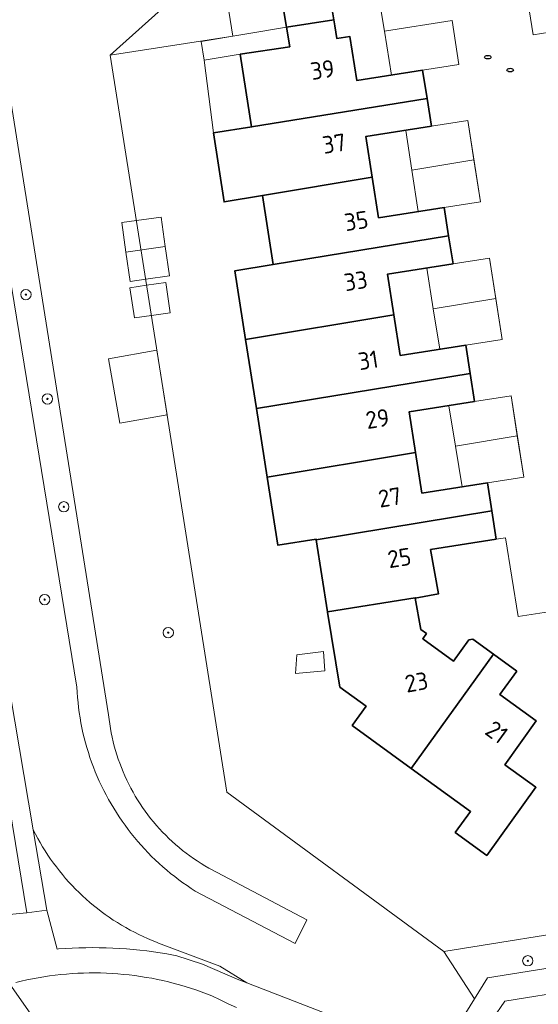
# Model space of a CAD drawing. Header units: metres. Extents: x 152610 to 160096, y 456114 to 462495.
# Tile 476 of 656: x 157918 to 157959, y 460292 to 460368. Entities that reach past the tile are written whole.
import ezdxf
from ezdxf.enums import TextEntityAlignment as Align

# ---------------------------------------------------------------- set-up
doc = ezdxf.new("R2010")
doc.units = ezdxf.units.M
doc.header["$LTSCALE"] = 0.5
doc.layers.get('0').update_dxf_attribs({"linetype": 'CONTINUOUS'})
for name, color, linetype, lineweight in [('B-PV-GR-BEPLANTING_CULTUUR_BOSPLANTSOEN-GV', 251, 'CONTINUOUS', 18), ('B-PV-GR-BOOM-S', 251, 'CONTINUOUS', 25), ('B-PV-GR-HAAG-GV', 251, 'CONTINUOUS', 13), ('B-PV-GW-TALUD_KRUIN-G', 251, 'CONTINUOUS', 18), ('B-PV-IE-MEUBILAIR-S', 251, 'CONTINUOUS', 25), ('B-PV-OG-BEBOUWING-GV', 6, 'CONTINUOUS', 35), ('B-PV-OG-BEBOUWING-T18', 1, 'CONTINUOUS', 18), ('B-PV-OG-BEBOUWING_OVERBOUWING-GV', 251, 'CONTINUOUS', 18), ('B-PV-OG-BEBOUWING_SCHUUR-GV', 251, 'CONTINUOUS', 18), ('B-PV-OG-TERREIN_BEGROEID-GV', 251, 'CONTINUOUS', 18), ('B-PV-VH-GESLOTENVERHARDING_ASFALT-GV', 251, 'CONTINUOUS', 18), ('B-PV-VH-ONVERHARD_ZAND-GV', 251, 'CONTINUOUS', 18), ('B-PV-VH-OPENVERHARDING_BETONSTRAATSTEEN-GV', 251, 'CONTINUOUS', 18), ('B-PV-VH-OPENVERHARDING_TEGEL-GV', 251, 'CONTINUOUS', 18)]:
    doc.layers.add(name, color=color, linetype=linetype, lineweight=lineweight)
doc.styles.add('NLCS-ISO', font='NLCS-ISO.ttf')
doc.styles.add('NLCS-ISO-M750-T18', font='NLCS-ISO.ttf', dxfattribs={"height": 1.35})

# ---------------------------------------------------------------- blocks, each defined once
blk = doc.blocks.new('SIE-MEUBILAIR_PUT_RIOOLPUT-SO')
blk.add_ellipse((0, 0), major_axis=(1.25, 0), ratio=0.54)
at = {"style": 'NLCS-ISO'}
blk.add_text('ri', height=0.75, dxfattribs=at).set_placement((-0.04, 0.07), align=Align.MIDDLE_CENTER)
blk = doc.blocks.new('SGR-BOOM_GBKN-SO')
at = {"linetype": 'ByBlock', "lineweight": 18}
h = blk.add_hatch(color=0, dxfattribs=at)
h.dxf.hatch_style = 1
edge = h.paths.add_edge_path()
edge.add_arc((0, 0), 0.25, 0, 360)
at = {"color": 0, "linetype": 'ByBlock', "lineweight": 18}
for radius in [2, 0.25]:
    blk.add_circle((0, 0), radius, dxfattribs=at)
at = {"color": 0, "linetype": 'ByBlock', "lineweight": 18, "style": 'NLCS-ISO'}
blk.add_attdef('SOORT', (2.5, 0), '', height=1.5, dxfattribs=at)

msp = doc.modelspace()

# ---------------------------------------------------------------- linework, layer by layer
at = {"layer": 'B-PV-GR-BEPLANTING_CULTUUR_BOSPLANTSOEN-GV', "flags": 128}
for points in [[(157952.907, 460291.009), (157953.59, 460292.101), (157951.21, 460295.76), (157934.4, 460308.11), (157925.36, 460365.24), (157931.792, 460371.029)], [(157909.07, 460366.316), (157919.397, 460305.2), (157919.569, 460304.863), (157919.748, 460304.53), (157919.934, 460304.2), (157920.127, 460303.874), (157920.326, 460303.553), (157920.533, 460303.236), (157920.746, 460302.923), (157920.966, 460302.615), (157921.192, 460302.312), (157921.424, 460302.013), (157921.663, 460301.72), (157921.908, 460301.431), (157922.159, 460301.148), (157922.416, 460300.87), (157922.678, 460300.598), (157922.947, 460300.331), (157923.221, 460300.07), (157923.5, 460299.815), (157923.785, 460299.566), (157924.075, 460299.323), (157924.37, 460299.086), (157924.67, 460298.855), (157924.975, 460298.631), (157925.284, 460298.413), (157925.598, 460298.202), (157925.917, 460297.997), (157926.239, 460297.8), (157926.566, 460297.609), (157926.897, 460297.425), (157927.231, 460297.248), (157927.569, 460297.079), (157927.911, 460296.916), (157928.256, 460296.761), (157928.604, 460296.613), (157928.956, 460296.472), (157929.108, 460296.414), (157933.848, 460294.626), (157935.955, 460293.334), (157943.285, 460290.49)], [(157915.15, 460362.84), (157922.778, 460316.25), (157922.799, 460315.854), (157922.828, 460315.459), (157922.865, 460315.064), (157922.91, 460314.67), (157922.962, 460314.277), (157923.023, 460313.885), (157923.092, 460313.494), (157923.168, 460313.105), (157923.252, 460312.718), (157923.345, 460312.332), (157923.444, 460311.948), (157923.552, 460311.566), (157923.667, 460311.187), (157923.79, 460310.81), (157923.92, 460310.435), (157924.058, 460310.063), (157924.204, 460309.694), (157924.357, 460309.329), (157924.517, 460308.966), (157924.685, 460308.606), (157924.859, 460308.25), (157925.041, 460307.898), (157925.23, 460307.549), (157925.426, 460307.205), (157925.629, 460306.864), (157925.839, 460306.527), (157926.055, 460306.195), (157926.278, 460305.867), (157926.508, 460305.544), (157926.744, 460305.225), (157926.986, 460304.911), (157927.235, 460304.602), (157927.49, 460304.299), (157927.751, 460304), (157928.018, 460303.707), (157928.291, 460303.419), (157928.57, 460303.137), (157928.854, 460302.861), (157929.144, 460302.59), (157929.439, 460302.325), (157929.739, 460302.066), (157930.045, 460301.813), (157930.356, 460301.567), (157930.671, 460301.327), (157930.992, 460301.093), (157931.317, 460300.866), (157931.646, 460300.645), (157931.95, 460300.45), (157939.68, 460296.39), (157940.6, 460298.22), (157933.162, 460302.143), (157933.006, 460302.23), (157932.702, 460302.405), (157932.402, 460302.588), (157932.106, 460302.777), (157931.815, 460302.973), (157931.529, 460303.176), (157931.247, 460303.385), (157930.97, 460303.601), (157930.698, 460303.822), (157930.431, 460304.05), (157930.169, 460304.284), (157929.912, 460304.524), (157929.662, 460304.769), (157929.416, 460305.021), (157929.177, 460305.277), (157928.944, 460305.54), (157928.716, 460305.807), (157928.495, 460306.08), (157928.28, 460306.357), (157928.071, 460306.639), (157927.869, 460306.926), (157927.674, 460307.218), (157927.485, 460307.514), (157927.303, 460307.814), (157927.128, 460308.118), (157926.959, 460308.426), (157926.798, 460308.738), (157926.644, 460309.054), (157926.498, 460309.372), (157926.358, 460309.694), (157926.226, 460310.02), (157926.102, 460310.348), (157925.984, 460310.679), (157925.875, 460311.012), (157925.773, 460311.348), (157925.679, 460311.686), (157925.592, 460312.027), (157925.514, 460312.369), (157925.443, 460312.712), (157925.38, 460313.058), (157925.324, 460313.404), (157925.277, 460313.752), (157925.238, 460314.101), (157917.366, 460363.472)], [(157917.366, 460363.472), (157925.238, 460314.101), (157925.277, 460313.752), (157925.324, 460313.404), (157925.38, 460313.058), (157925.443, 460312.712), (157925.514, 460312.369), (157925.592, 460312.027), (157925.679, 460311.686), (157925.773, 460311.348), (157925.875, 460311.012), (157925.984, 460310.679), (157926.102, 460310.348), (157926.226, 460310.02), (157926.358, 460309.694), (157926.498, 460309.372), (157926.644, 460309.054), (157926.798, 460308.738), (157926.959, 460308.426), (157927.128, 460308.118), (157927.303, 460307.814), (157927.485, 460307.514), (157927.674, 460307.218), (157927.869, 460306.926), (157928.071, 460306.639), (157928.28, 460306.357), (157928.495, 460306.08), (157928.716, 460305.807), (157928.944, 460305.54), (157929.177, 460305.277), (157929.416, 460305.021), (157929.662, 460304.769), (157929.912, 460304.524), (157930.169, 460304.284), (157930.431, 460304.05), (157930.698, 460303.822), (157930.97, 460303.601), (157931.247, 460303.385), (157931.529, 460303.176), (157931.815, 460302.973), (157932.106, 460302.777), (157932.402, 460302.588), (157932.702, 460302.405), (157933.006, 460302.23), (157933.162, 460302.143), (157940.6, 460298.22), (157939.68, 460296.39), (157931.95, 460300.45), (157931.646, 460300.645), (157931.317, 460300.866), (157930.992, 460301.093), (157930.671, 460301.327), (157930.356, 460301.567), (157930.045, 460301.813), (157929.739, 460302.066), (157929.439, 460302.325), (157929.144, 460302.59), (157928.854, 460302.861), (157928.57, 460303.137), (157928.291, 460303.419), (157928.018, 460303.707), (157927.751, 460304), (157927.49, 460304.299), (157927.235, 460304.602), (157926.986, 460304.911), (157926.744, 460305.225), (157926.508, 460305.544), (157926.278, 460305.867), (157926.055, 460306.195), (157925.839, 460306.527), (157925.629, 460306.864), (157925.426, 460307.205), (157925.23, 460307.549), (157925.041, 460307.898), (157924.859, 460308.25), (157924.685, 460308.606), (157924.517, 460308.966), (157924.357, 460309.329), (157924.204, 460309.694), (157924.058, 460310.063), (157923.92, 460310.435), (157923.79, 460310.81), (157923.667, 460311.187), (157923.552, 460311.566), (157923.444, 460311.948), (157923.345, 460312.332), (157923.252, 460312.718), (157923.168, 460313.105), (157923.092, 460313.494), (157923.023, 460313.885), (157922.962, 460314.277), (157922.91, 460314.67), (157922.865, 460315.064), (157922.828, 460315.459), (157922.799, 460315.854), (157922.778, 460316.25), (157915.15, 460362.84)]]:
    msp.add_lwpolyline(points, dxfattribs=at)
at = {"layer": 'B-PV-GR-HAAG-GV', "flags": 128}
msp.add_lwpolyline([(157953.59, 460292.101), (157954.596, 460293.713), (157960.9, 460294.72), (157964.446, 460295.295), (157963.418, 460297.735), (157951.21, 460295.76)], close=True, dxfattribs=at)
at = {"layer": 'B-PV-GW-TALUD_KRUIN-G', "flags": 128}
msp.add_lwpolyline([(157917.366, 460363.472), (157925.238, 460314.101), (157925.277, 460313.752), (157925.324, 460313.404), (157925.38, 460313.058), (157925.443, 460312.712), (157925.514, 460312.369), (157925.592, 460312.027), (157925.679, 460311.686), (157925.773, 460311.348), (157925.875, 460311.012), (157925.984, 460310.679), (157926.102, 460310.348), (157926.226, 460310.02), (157926.358, 460309.694), (157926.498, 460309.372), (157926.644, 460309.054), (157926.798, 460308.738), (157926.959, 460308.426), (157927.128, 460308.118), (157927.303, 460307.814), (157927.485, 460307.514), (157927.674, 460307.218), (157927.869, 460306.926), (157928.071, 460306.639), (157928.28, 460306.357), (157928.495, 460306.08), (157928.716, 460305.807), (157928.944, 460305.54), (157929.177, 460305.277), (157929.416, 460305.021), (157929.662, 460304.769), (157929.912, 460304.524), (157930.169, 460304.284), (157930.431, 460304.05), (157930.698, 460303.822), (157930.97, 460303.601), (157931.247, 460303.385), (157931.529, 460303.176), (157931.815, 460302.973), (157932.106, 460302.777), (157932.402, 460302.588), (157932.702, 460302.405), (157933.006, 460302.23), (157933.162, 460302.143), (157940.6, 460298.22), (157939.68, 460296.39), (157931.95, 460300.45), (157931.646, 460300.645), (157931.317, 460300.866), (157930.992, 460301.093), (157930.671, 460301.327), (157930.356, 460301.567), (157930.045, 460301.813), (157929.739, 460302.066), (157929.439, 460302.325), (157929.144, 460302.59), (157928.854, 460302.861), (157928.57, 460303.137), (157928.291, 460303.419), (157928.018, 460303.707), (157927.751, 460304), (157927.49, 460304.299), (157927.235, 460304.602), (157926.986, 460304.911), (157926.744, 460305.225), (157926.508, 460305.544), (157926.278, 460305.867), (157926.055, 460306.195), (157925.839, 460306.527), (157925.629, 460306.864), (157925.426, 460307.205), (157925.23, 460307.549), (157925.041, 460307.898), (157924.859, 460308.25), (157924.685, 460308.606), (157924.517, 460308.966), (157924.357, 460309.329), (157924.204, 460309.694), (157924.058, 460310.063), (157923.92, 460310.435), (157923.79, 460310.81), (157923.667, 460311.187), (157923.552, 460311.566), (157923.444, 460311.948), (157923.345, 460312.332), (157923.252, 460312.718), (157923.168, 460313.105), (157923.092, 460313.494), (157923.023, 460313.885), (157922.962, 460314.277), (157922.91, 460314.67), (157922.865, 460315.064), (157922.828, 460315.459), (157922.799, 460315.854), (157922.778, 460316.25), (157915.15, 460362.84)], dxfattribs=at)
at = {"layer": 'B-PV-OG-BEBOUWING-GV', "flags": 128}
for points in [[(157944.94, 460377.28), (157943.75, 460384.584), (157936.36, 460383.39), (157939.02, 460367.406), (157942.7, 460367.99), (157941.43, 460375.61), (157942.34, 460376.87)], [(157942.774, 460367.521), (157942.7, 460367.99), (157939.02, 460367.406), (157939.27, 460365.9), (157935.44, 460365.31), (157936.32, 460359.69), (157949.91, 460361.89), (157949.57, 460364.07), (157944.48, 460363.27), (157943.94, 460366.69), (157942.93, 460366.53)], [(157950.25, 460359.73), (157949.91, 460361.89), (157936.32, 460359.69), (157936.322, 460359.679), (157933.354, 460359.214), (157934.188, 460353.865), (157937.15, 460354.359), (157945.66, 460355.779), (157945.16, 460358.93)], [(157946.15, 460352.63), (157945.66, 460355.779), (157937.15, 460354.359), (157937.99, 460349.02), (157951.58, 460351.25), (157951.241, 460353.43)], [(157951.929, 460349.06), (157951.58, 460351.25), (157937.99, 460349.02), (157935.021, 460348.533), (157935.853, 460343.195), (157947.34, 460345.11), (157946.84, 460348.26)], [(157947.83, 460341.96), (157947.34, 460345.11), (157935.853, 460343.195), (157936.684, 460337.863), (157953.26, 460340.58), (157952.921, 460342.76)], [(157953.598, 460338.389), (157953.26, 460340.58), (157936.684, 460337.863), (157937.517, 460332.526), (157949.01, 460334.44), (157948.52, 460337.59)], [(157949.51, 460331.29), (157949.01, 460334.44), (157937.517, 460332.526), (157938.337, 460327.265), (157941.313, 460327.727), (157941.32, 460327.679), (157954.94, 460329.91), (157954.6, 460332.09)], [(157955.28, 460327.72), (157954.94, 460329.91), (157941.32, 460327.679), (157942.189, 460322.084), (157948.994, 460323.186), (157948.998, 460323.162), (157950.809, 460323.489), (157950.19, 460326.92)], [(157948.998, 460323.162), (157948.994, 460323.186), (157942.189, 460322.084), (157942.193, 460322.057), (157943.152, 460316.253), (157945.188, 460314.769), (157944.11, 460313.29), (157948.69, 460309.949), (157955.07, 460318.8), (157953.458, 460319.961), (157953.157, 460319.92), (157951.97, 460318.28), (157949.58, 460320.01), (157949.868, 460320.407), (157949.44, 460320.716)], [(157956.86, 460317.5), (157955.07, 460318.8), (157948.69, 460309.949), (157953.28, 460306.602), (157952.101, 460304.986), (157954.534, 460303.212), (157958.344, 460308.497), (157955.95, 460310.243), (157958.36, 460313.65), (157955.55, 460315.69)]]:
    msp.add_lwpolyline(points, close=True, dxfattribs=at)
at = {"layer": 'B-PV-OG-BEBOUWING_OVERBOUWING-GV', "flags": 128}
for points in [[(157952.38, 460364.51), (157951.85, 460367.93), (157946.61, 460367.11), (157947.154, 460363.69), (157949.57, 460364.07)], [(157936.32, 460359.69), (157935.44, 460365.31), (157932.642, 460364.865), (157933.354, 460359.214), (157936.322, 460359.679)], [(157948.737, 460356.321), (157953.546, 460357.136), (157953.07, 460360.17), (157950.25, 460359.73), (157948.259, 460359.417)], [(157954.057, 460353.873), (157953.546, 460357.136), (157948.737, 460356.321), (157949.231, 460353.114), (157951.241, 460353.43)], [(157926.582, 460349.983), (157929.625, 460350.413), (157929.302, 460352.697), (157927.388, 460352.426), (157926.259, 460352.266)], [(157950.397, 460345.586), (157955.234, 460346.381), (157954.743, 460349.503), (157951.929, 460349.06), (157949.886, 460348.739)], [(157955.733, 460343.203), (157955.234, 460346.381), (157950.397, 460345.586), (157950.906, 460342.443), (157952.921, 460342.76)], [(157929.771, 460337.363), (157928.978, 460342.378), (157925.222, 460341.704), (157926.118, 460336.708)], [(157952.109, 460334.945), (157956.905, 460335.74), (157956.419, 460338.833), (157953.598, 460338.389), (157951.597, 460338.074)], [(157957.41, 460332.53), (157956.905, 460335.74), (157952.109, 460334.945), (157952.627, 460331.78), (157954.6, 460332.09)]]:
    msp.add_lwpolyline(points, close=True, dxfattribs=at)
at = {"layer": 'B-PV-OG-BEBOUWING_SCHUUR-GV', "flags": 128}
for points in [[(157932.642, 460364.865), (157935.44, 460365.31), (157939.27, 460365.9), (157939.02, 460367.406), (157932.414, 460366.294)], [(157926.582, 460349.983), (157926.906, 460347.699), (157928.109, 460347.87), (157929.948, 460348.13), (157929.625, 460350.413)], [(157930.007, 460345.279), (157929.662, 460347.625), (157928.182, 460347.407), (157926.894, 460347.218), (157927.24, 460344.872), (157928.552, 460345.065)], [(157941.993, 460317.52), (157941.879, 460319.01), (157939.813, 460318.763), (157939.729, 460317.313)]]:
    msp.add_lwpolyline(points, close=True, dxfattribs=at)
at = {"layer": 'B-PV-OG-TERREIN_BEGROEID-GV', "flags": 128}
msp.add_lwpolyline([(157931.792, 460371.029), (157925.36, 460365.24), (157934.872, 460366.727), (157931.181, 460389.842)], dxfattribs=at)
for points in [[(157916.132, 460298.507), (157918.91, 460298.75), (157907.179, 460370.38), (157907.62, 460373.943), (157908.52, 460380.914), (157903.163, 460380.011), (157906.19, 460360.99), (157909.42, 460340.71), (157909.454, 460340.5), (157912.98, 460318.42), (157915.541, 460302.221)], [(157908.547, 460373.862), (157907.62, 460373.943), (157907.179, 460370.38), (157918.91, 460298.75), (157920.45, 460298.97), (157919.397, 460305.2), (157909.07, 460366.316), (157908.42, 460370.16)], [(157919.569, 460304.863), (157919.397, 460305.2), (157920.45, 460298.97), (157921.25, 460295.951), (157921.363, 460295.96), (157921.887, 460295.996), (157922.413, 460296.024), (157922.938, 460296.044), (157923.464, 460296.056), (157923.99, 460296.06), (157924.517, 460296.056), (157925.043, 460296.044), (157925.568, 460296.024), (157926.094, 460295.996), (157926.619, 460295.96), (157927.143, 460295.916), (157927.666, 460295.864), (157928.189, 460295.804), (157928.711, 460295.736), (157929.231, 460295.661), (157929.751, 460295.577), (157930.269, 460295.486), (157930.438, 460295.453), (157932.504, 460294.782), (157935.209, 460293.624), (157935.955, 460293.334), (157933.848, 460294.626), (157929.108, 460296.414), (157928.956, 460296.472), (157928.604, 460296.613), (157928.256, 460296.761), (157927.911, 460296.916), (157927.569, 460297.079), (157927.231, 460297.248), (157926.897, 460297.425), (157926.566, 460297.609), (157926.239, 460297.8), (157925.917, 460297.997), (157925.598, 460298.202), (157925.284, 460298.413), (157924.975, 460298.631), (157924.67, 460298.855), (157924.37, 460299.086), (157924.075, 460299.323), (157923.785, 460299.566), (157923.5, 460299.815), (157923.221, 460300.07), (157922.947, 460300.331), (157922.678, 460300.598), (157922.416, 460300.87), (157922.159, 460301.148), (157921.908, 460301.431), (157921.663, 460301.72), (157921.424, 460302.013), (157921.192, 460302.312), (157920.966, 460302.615), (157920.746, 460302.923), (157920.533, 460303.236), (157920.326, 460303.553), (157920.127, 460303.874), (157919.934, 460304.2), (157919.748, 460304.53)]]:
    msp.add_lwpolyline(points, close=True, dxfattribs=at)
at = {"layer": 'B-PV-VH-GESLOTENVERHARDING_ASFALT-GV', "flags": 128}
for points in [[(157935.148, 460291.419), (157934.511, 460291.71), (157933.877, 460292.008), (157933.246, 460292.314), (157932.834, 460292.476), (157932.419, 460292.631), (157932.001, 460292.778), (157931.581, 460292.918), (157931.159, 460293.05), (157930.734, 460293.175), (157930.306, 460293.291), (157929.877, 460293.4), (157929.446, 460293.502), (157929.013, 460293.595), (157928.578, 460293.681), (157928.143, 460293.758), (157927.705, 460293.828), (157927.267, 460293.89), (157926.827, 460293.944), (157926.387, 460293.99), (157925.946, 460294.028), (157925.504, 460294.058), (157925.061, 460294.081), (157924.619, 460294.095), (157924.176, 460294.101), (157923.733, 460294.099), (157923.29, 460294.089), (157922.848, 460294.071), (157922.406, 460294.046), (157921.964, 460294.012), (157921.523, 460293.97), (157921.083, 460293.92), (157920.644, 460293.863), (157920.206, 460293.797), (157919.769, 460293.723), (157919.334, 460293.642), (157918.9, 460293.553), (157918.468, 460293.456), (157918.038, 460293.351)], [(157919.347, 460290.714), (157917.594, 460293.234)], [(157917.594, 460293.234), (157919.347, 460290.714)]]:
    msp.add_lwpolyline(points, dxfattribs=at)
at = {"layer": 'B-PV-VH-ONVERHARD_ZAND-GV', "flags": 128}
msp.add_lwpolyline([(157953.59, 460292.101), (157954.596, 460293.713), (157960.9, 460294.72), (157964.446, 460295.295), (157963.418, 460297.735), (157951.21, 460295.76)], close=True, dxfattribs=at)
at = {"layer": 'B-PV-VH-OPENVERHARDING_BETONSTRAATSTEEN-GV', "flags": 128}
for points in [[(157963.3, 460371.81), (157963.95, 460367.74), (157958.13, 460366.81), (157957.48, 460370.88)], [(157946.121, 460370.041), (157946.61, 460367.11), (157951.85, 460367.93), (157952.38, 460364.51), (157949.57, 460364.07), (157949.91, 460361.89), (157950.25, 460359.73), (157953.07, 460360.17), (157954.057, 460353.873), (157951.241, 460353.43), (157951.58, 460351.25), (157951.929, 460349.06), (157954.743, 460349.503), (157955.733, 460343.203), (157952.921, 460342.76), (157953.26, 460340.58), (157953.598, 460338.389), (157956.419, 460338.833), (157957.41, 460332.53), (157954.6, 460332.09), (157954.94, 460329.91), (157955.28, 460327.72), (157956, 460327.84), (157956.96, 460321.73), (157963.36, 460322.72)]]:
    msp.add_lwpolyline(points, dxfattribs=at)
msp.add_lwpolyline([(157993.35, 460295.45), (157990.61, 460297.46), (157961.39, 460292.78), (157955.934, 460291.905), (157954.015, 460289.131), (157954.8, 460289.25), (157959.43, 460290.01)], close=True, dxfattribs=at)
at = {"layer": 'B-PV-VH-OPENVERHARDING_TEGEL-GV', "flags": 128}
for points in [[(157943.285, 460290.49), (157935.955, 460293.334), (157935.209, 460293.624), (157932.504, 460294.782), (157930.438, 460295.453), (157930.269, 460295.486), (157929.751, 460295.577), (157929.231, 460295.661), (157928.711, 460295.736), (157928.189, 460295.804), (157927.666, 460295.864), (157927.143, 460295.916), (157926.619, 460295.96), (157926.094, 460295.996), (157925.568, 460296.024), (157925.043, 460296.044), (157924.517, 460296.056), (157923.99, 460296.06), (157923.464, 460296.056), (157922.938, 460296.044), (157922.413, 460296.024), (157921.887, 460295.996), (157921.363, 460295.96), (157921.25, 460295.951), (157920.45, 460298.97), (157918.91, 460298.75), (157916.132, 460298.507)], [(157960.9, 460294.72), (157954.596, 460293.713), (157953.59, 460292.101), (157952.907, 460291.009)], [(157918.038, 460293.351), (157918.468, 460293.456), (157918.9, 460293.553), (157919.334, 460293.642), (157919.769, 460293.723), (157920.206, 460293.797), (157920.644, 460293.863), (157921.083, 460293.92), (157921.523, 460293.97), (157921.964, 460294.012), (157922.406, 460294.046), (157922.848, 460294.071), (157923.29, 460294.089), (157923.733, 460294.099), (157924.176, 460294.101), (157924.619, 460294.095), (157925.061, 460294.081), (157925.504, 460294.058), (157925.946, 460294.028), (157926.387, 460293.99), (157926.827, 460293.944), (157927.267, 460293.89), (157927.705, 460293.828), (157928.143, 460293.758), (157928.578, 460293.681), (157929.013, 460293.595), (157929.446, 460293.502), (157929.877, 460293.4), (157930.306, 460293.291), (157930.734, 460293.175), (157931.159, 460293.05), (157931.581, 460292.918), (157932.001, 460292.778), (157932.419, 460292.631), (157932.834, 460292.476), (157933.246, 460292.314), (157933.877, 460292.008), (157934.511, 460291.71), (157935.148, 460291.419)], [(157954.015, 460289.131), (157955.934, 460291.905), (157961.39, 460292.78)]]:
    msp.add_lwpolyline(points, dxfattribs=at)

# ---------------------------------------------------------------- block references
at = {"layer": 'B-PV-GR-BOOM-S', "xscale": 0.2, "yscale": 0.2, "zscale": 0.2}
for p in [(157918.832, 460346.68), (157920.494, 460338.597), (157921.764, 460330.236), (157920.282, 460323.039), (157929.86, 460320.477), (157957.72, 460295.04)]:
    msp.add_blockref('SGR-BOOM_GBKN-SO', p, dxfattribs=at)
at = {"layer": 'B-PV-IE-MEUBILAIR-S', "xscale": 0.2, "yscale": 0.2, "zscale": 0.2}
for p in [(157954.62, 460365.09), (157956.35, 460364.09)]:
    msp.add_blockref('SIE-MEUBILAIR_PUT_RIOOLPUT-SO', p, dxfattribs=at)

# ---------------------------------------------------------------- texts
at = {"layer": 'B-PV-OG-BEBOUWING-T18', "style": 'NLCS-ISO-M750-T18'}
for s, rotation, p in [('39', 8.9, (157941.812, 460364.118)), ('37', 8.9, (157942.714, 460358.393)), ('35', 8.8, (157944.43, 460352.4)), ('33', 9.1, (157944.389, 460347.745)), ('31', 8.8, (157945.356, 460341.602)), ('29', 8.8, (157946.072, 460337.06)), ('27', 8.9, (157947.025, 460330.968)), ('25', 8.8, (157947.767, 460326.276)), ('23', 10.3, (157949.089, 460316.643)), ('21', 324, (157955.317, 460312.77))]:
    msp.add_text(s, height=1.35, rotation=rotation, dxfattribs=at).set_placement(p, align=Align.MIDDLE)

doc.saveas('drawing.dxf')
